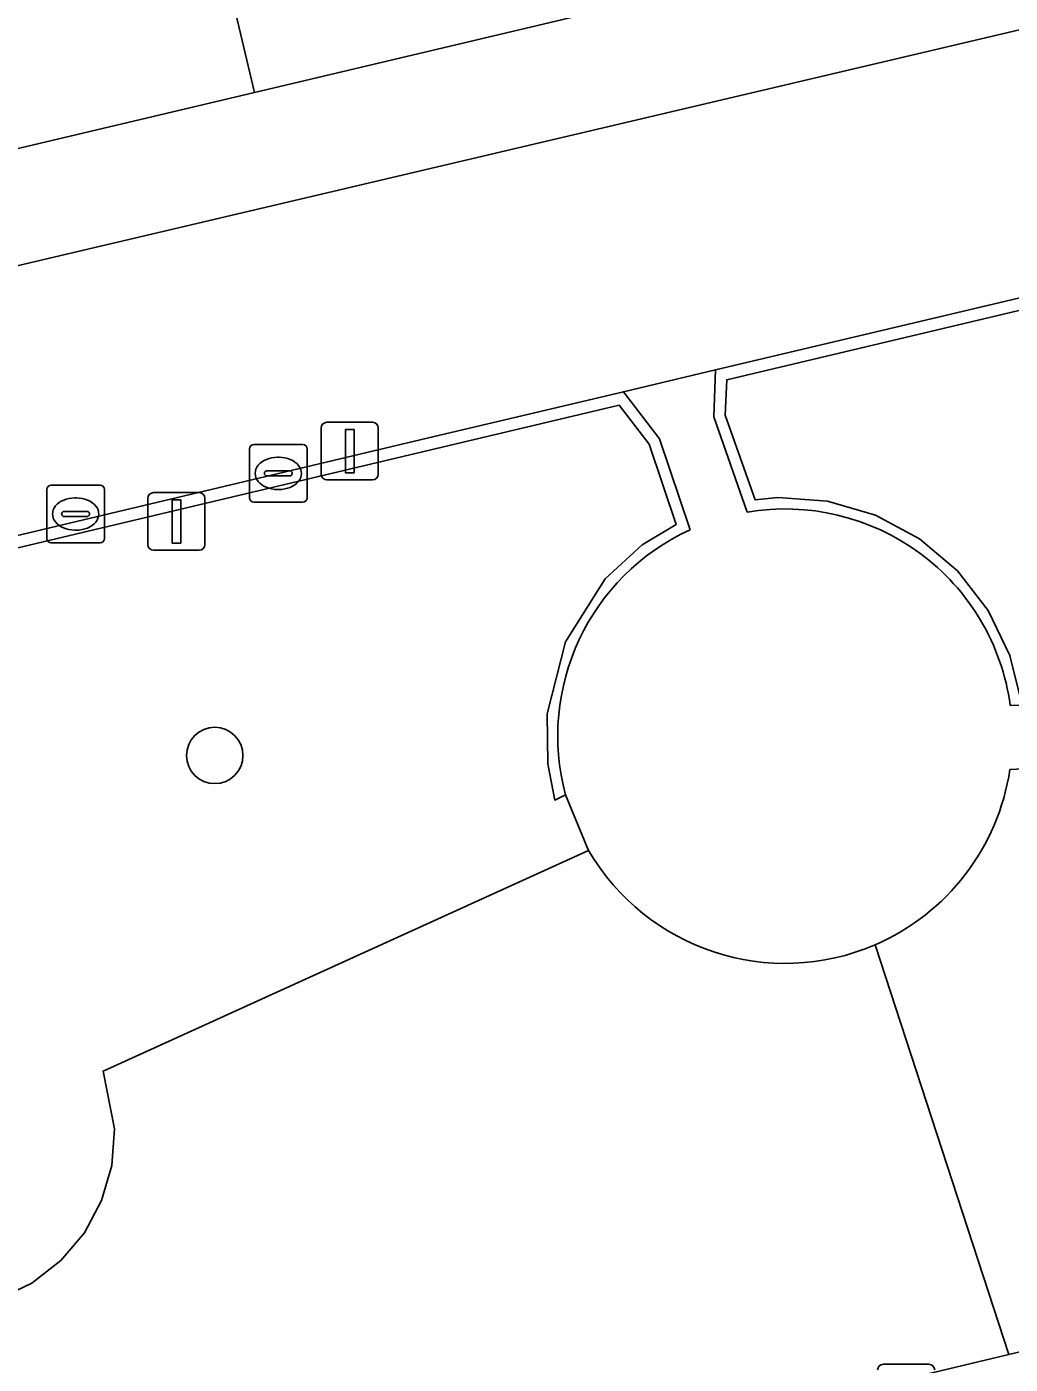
# Model space of a CAD drawing. Extents: x 158472 to 159562, y 388525 to 389606.
# Drawn here: x 159404.47 to 159421.52, y 388846.43 to 388869.63 of the extents above; entities that cross this region are included whole.
import ezdxf

# ---------------------------------------------------------------- set-up
doc = ezdxf.new("R2010")
doc.units = 0
for name, color, linetype in [('IMGEO_Boom', 7, 'Continuous'), ('IMGEO_Erf', 7, 'Continuous'), ('IMGEO_Groenvoorziening', 7, 'Continuous'), ('IMGEO_Haag', 7, 'Continuous'), ('IMGEO_Kolk', 7, 'Continuous'), ('IMGEO_Lichtmast', 7, 'Continuous'), ('IMGEO_Pand', 7, 'Continuous'), ('IMGEO_Rijbaan_lokaal_open', 7, 'Continuous'), ('IMGEO_Rioolput', 7, 'Continuous'), ('IMGEO_Verkeersbordpaal', 7, 'Continuous'), ('IMGEO_Voetpad_open', 7, 'Continuous')]:
    doc.layers.add(name, color=color, linetype=linetype)

msp = doc.modelspace()

# ---------------------------------------------------------------- linework, layer by layer
at = {"layer": 'IMGEO_Boom'}
msp.add_circle((159407.727, 388856.989), 0.489, dxfattribs=at)
at = {"layer": 'IMGEO_Erf'}
msp.add_lwpolyline([(159413.983, 388869.803), (159408.416, 388868.485), (159402.703, 388867.132), (159402.37, 388868.538), (159401.27, 388868.277), (159400.975, 388868.207), (159401.621, 388865.489), (159396.145, 388864.192), (159390.373, 388862.825), (159388.949, 388862.488), (159389.294, 388860.988), (159402.351, 388864.06), (159402.157, 388864.979), (159425.556, 388870.491), (159426.128, 388868.094), (159435.352, 388870.268)], dxfattribs=at)
at = {"layer": 'IMGEO_Groenvoorziening'}
for points in [[(159421.519, 388857.856), (159421.723, 388857.863), (159421.512, 388858.724), (159421.136, 388859.504), (159420.605, 388860.188), (159419.944, 388860.747), (159419.181, 388861.157), (159418.35, 388861.399), (159417.491, 388861.463), (159417.096, 388861.424), (159416.579, 388862.892), (159416.604, 388863.505), (159427.584, 388866.11), (159427.354, 388866.266), (159416.41, 388863.676), (159416.378, 388862.862), (159416.959, 388861.209)], [(159430.784, 388861.185), (159428.145, 388865.729), (159427.584, 388866.11), (159416.604, 388863.505), (159416.579, 388862.892), (159417.096, 388861.424), (159417.491, 388861.463), (159418.35, 388861.399), (159419.181, 388861.157), (159419.944, 388860.747), (159420.605, 388860.188), (159421.136, 388859.504), (159421.512, 388858.724), (159421.723, 388857.863), (159428.852, 388858.118)], [(159415.968, 388860.903), (159415.437, 388862.483), (159414.812, 388863.298), (159411.413, 388862.494), (159391.296, 388857.708), (159391.233, 388857.484), (159414.74, 388863.063), (159415.258, 388862.388), (159415.727, 388860.992), (159415.14, 388860.643), (159414.499, 388860.053), (159413.81, 388858.962), (159413.491, 388857.712), (159413.501, 388856.844), (159413.622, 388856.216), (159413.809, 388856.303)], [(159395.64, 388840.408), (159405.368, 388842.74), (159404.994, 388843.34), (159403.983, 388847.563), (159404.555, 388847.838), (159405.057, 388848.227), (159405.467, 388848.711), (159405.767, 388849.27), (159405.945, 388849.879), (159405.992, 388850.512), (159405.791, 388851.511), (159414.208, 388855.343), (159413.809, 388856.303), (159413.622, 388856.216), (159413.501, 388856.844), (159413.491, 388857.712), (159413.81, 388858.962), (159414.499, 388860.053), (159415.14, 388860.643), (159415.727, 388860.992), (159415.258, 388862.388), (159414.74, 388863.063), (159391.233, 388857.484)], [(159428.863, 388857.114), (159421.513, 388856.746)], [(159414.208, 388855.343), (159405.791, 388851.511), (159405.992, 388850.512), (159405.945, 388849.879), (159405.767, 388849.27), (159405.467, 388848.711), (159405.057, 388848.227), (159404.555, 388847.838), (159403.983, 388847.563), (159404.994, 388843.34), (159405.368, 388842.74), (159421.493, 388846.596), (159419.177, 388853.705)], [(159419.177, 388853.705), (159421.493, 388846.596), (159430.809, 388848.826)]]:
    msp.add_lwpolyline(points, dxfattribs=at)
for centre, radius, start, end in [((159417.615, 388857.323), 3.941, 7.7695, 99.5758), ((159417.614, 388857.324), 3.94, 114.7003, 195.0139), ((159417.616, 388857.322), 3.939, 293.342, 351.5973), ((159417.615, 388857.321), 3.939, 210.1426, 293.3685)]:
    msp.add_arc(centre, radius, start, end, dxfattribs=at)
at = {"layer": 'IMGEO_Haag'}
for points in [[(159421.519, 388857.856), (159421.723, 388857.863), (159421.512, 388858.724), (159421.136, 388859.504), (159420.605, 388860.188), (159419.944, 388860.747), (159419.181, 388861.157), (159418.35, 388861.399), (159417.491, 388861.463), (159417.096, 388861.424), (159416.579, 388862.892), (159416.604, 388863.505), (159427.584, 388866.11), (159427.354, 388866.266), (159416.41, 388863.676), (159416.378, 388862.862), (159416.959, 388861.209)], [(159415.968, 388860.903), (159415.437, 388862.483), (159414.812, 388863.298), (159411.413, 388862.494), (159391.296, 388857.708), (159391.233, 388857.484), (159414.74, 388863.063), (159415.258, 388862.388), (159415.727, 388860.992), (159415.14, 388860.643), (159414.499, 388860.053), (159413.81, 388858.962), (159413.491, 388857.712), (159413.501, 388856.844), (159413.622, 388856.216), (159413.809, 388856.303)]]:
    msp.add_lwpolyline(points, dxfattribs=at)
for centre, radius, start, end in [((159417.615, 388857.323), 3.941, 7.7695, 99.5758), ((159417.614, 388857.324), 3.94, 114.7003, 195.0139)]:
    msp.add_arc(centre, radius, start, end, dxfattribs=at)
at = {"layer": 'IMGEO_Kolk'}
for p, q in [((159408.329, 388861.455), (159408.329, 388862.307)), ((159408.404, 388862.381), (159409.256, 388862.381)), ((159409.33, 388862.307), (159409.33, 388861.455)), ((159408.817, 388862.161), (159408.842, 388862.161)), ((159408.588, 388861.875), (159408.588, 388861.887)), ((159409.026, 388861.838), (159408.628, 388861.838)), ((159408.631, 388861.924), (159409.029, 388861.924)), ((159409.072, 388861.887), (159409.072, 388861.875)), ((159408.84, 388861.601), (159408.815, 388861.601)), ((159409.256, 388861.381), (159408.404, 388861.381))]:
    msp.add_line(p, q, dxfattribs=at)
for points in [[(159408.329, 388861.455), (159408.329, 388862.307)], [(159408.404, 388862.381), (159409.256, 388862.381)], [(159409.33, 388862.307), (159409.33, 388861.455)], [(159409.256, 388861.381), (159408.404, 388861.381)]]:
    msp.add_lwpolyline(points, dxfattribs=at)
for centre, radius, start, end in [((159408.406, 388862.305), 0.0765, 91.552, 178.448), ((159408.406, 388862.305), 0.0765, 91.552, 178.448), ((159409.254, 388862.305), 0.0765, 1.552, 88.448), ((159409.254, 388862.305), 0.0765, 1.552, 88.448), ((159408.628, 388861.884), 0.0403, 85.8775, 175.7526), ((159408.625, 388861.874), 0.0366, 178.938, 274.7102), ((159409.029, 388861.881), 0.043, 264.8664, 352.4533), ((159409.033, 388861.886), 0.0386, 1.7309, 96.639), ((159408.406, 388861.457), 0.0765, 181.552, 268.448), ((159408.406, 388861.457), 0.0765, 181.552, 268.448), ((159409.254, 388861.457), 0.0765, 271.552, 358.448), ((159409.254, 388861.457), 0.0765, 271.552, 358.448)]:
    msp.add_arc(centre, radius, start, end, dxfattribs=at)
for centre, major_axis, ratio, start_param, end_param in [((159408.816, 388861.881), (-0.387, 0.002), 0.722429, 4.712389, 7.853982), ((159408.841, 388861.881), (-0.39, 0.002), 0.717154, 1.570796, 4.712389)]:
    msp.add_ellipse(centre, major_axis=major_axis, ratio=ratio, start_param=start_param, end_param=end_param, dxfattribs=at)
at = {"layer": 'IMGEO_Lichtmast'}
for p, q in [((159409.673, 388862.768), (159410.463, 388862.768)), ((159410.463, 388862.768), (159409.673, 388862.768)), ((159409.573, 388861.868), (159409.573, 388862.668)), ((159409.573, 388862.668), (159409.573, 388861.868)), ((159410.563, 388862.668), (159410.563, 388861.868)), ((159410.563, 388861.868), (159410.563, 388862.668)), ((159410.463, 388861.768), (159409.673, 388861.768)), ((159409.673, 388861.768), (159410.463, 388861.768)), ((159419.319, 388846.43), (159420.109, 388846.43)), ((159420.109, 388846.43), (159419.319, 388846.43))]:
    msp.add_line(p, q, dxfattribs=at)
msp.add_lwpolyline([(159409.993, 388862.643), (159410.143, 388862.643), (159410.143, 388861.893), (159409.993, 388861.893), (159409.993, 388862.643)], dxfattribs=at)
for centre, start, end in [((159409.673, 388862.668), 90, 180), ((159409.673, 388862.668), 90, 180), ((159410.463, 388862.668), 0, 90), ((159410.463, 388862.668), 360, 90), ((159409.673, 388861.868), 180, 270), ((159409.673, 388861.868), 180, 270), ((159410.463, 388861.868), 270, 0), ((159410.463, 388861.868), 270, 0), ((159419.319, 388846.33), 90, 180), ((159419.319, 388846.33), 90, 180), ((159420.109, 388846.33), 0, 90), ((159420.109, 388846.33), 360, 90)]:
    msp.add_arc(centre, 0.1, start, end, dxfattribs=at)
at = {"layer": 'IMGEO_Pand'}
for points in [[(159411.971, 388878.295), (159411.217, 388881.48), (159409.953, 388881.181), (159408.417, 388882.061), (159407.885, 388884.298), (159404.839, 388883.575), (159405.683, 388880.014), (159408.416, 388868.485), (159413.983, 388869.803)], [(159405.683, 388880.014), (159398.571, 388878.329), (159398.901, 388876.938), (159400.975, 388868.207), (159401.27, 388868.277), (159402.37, 388868.538), (159402.703, 388867.132), (159408.416, 388868.485)]]:
    msp.add_lwpolyline(points, close=True, dxfattribs=at)
at = {"layer": 'IMGEO_Rijbaan_lokaal_open'}
for points in [[(159436.038, 388867.181), (159436.031, 388867.27), (159435.352, 388870.268), (159426.128, 388868.094), (159425.556, 388870.491), (159402.157, 388864.979), (159402.351, 388864.06), (159389.294, 388860.988), (159388.949, 388862.488), (159388.32, 388862.339), (159388.165, 388862.995), (159387.508, 388865.765), (159367.376, 388861.009), (159368.671, 388855.384), (159372.057, 388856.164), (159371.74, 388857.987)], [(159414.812, 388863.298), (159416.41, 388863.676), (159427.354, 388866.266), (159429.236, 388866.712), (159434.744, 388868.015)], [(159387.141, 388861.576), (159388.254, 388856.984), (159391.296, 388857.708), (159411.413, 388862.494), (159414.812, 388863.298)], [(159430.809, 388848.826), (159421.493, 388846.596), (159405.368, 388842.74), (159395.64, 388840.408)]]:
    msp.add_lwpolyline(points, dxfattribs=at)
at = {"layer": 'IMGEO_Rioolput'}
for p, q in [((159404.815, 388860.75), (159404.815, 388861.602)), ((159404.89, 388861.676), (159405.742, 388861.676)), ((159405.816, 388861.602), (159405.816, 388860.75)), ((159405.303, 388861.456), (159405.328, 388861.456)), ((159405.074, 388861.17), (159405.074, 388861.182)), ((159405.512, 388861.133), (159405.114, 388861.133)), ((159405.117, 388861.219), (159405.515, 388861.219)), ((159405.558, 388861.182), (159405.558, 388861.17)), ((159405.326, 388860.896), (159405.301, 388860.896)), ((159405.742, 388860.676), (159404.89, 388860.676))]:
    msp.add_line(p, q, dxfattribs=at)
for points in [[(159404.815, 388860.75), (159404.815, 388861.602)], [(159404.89, 388861.676), (159405.742, 388861.676)], [(159405.816, 388861.602), (159405.816, 388860.75)], [(159405.742, 388860.676), (159404.89, 388860.676)]]:
    msp.add_lwpolyline(points, dxfattribs=at)
for centre, radius, start, end in [((159404.892, 388861.6), 0.0765, 91.552, 178.448), ((159404.892, 388861.6), 0.0765, 91.552, 178.448), ((159405.74, 388861.6), 0.0765, 1.552, 88.448), ((159405.74, 388861.6), 0.0765, 1.552, 88.448), ((159405.114, 388861.179), 0.0403, 85.8775, 175.7526), ((159405.111, 388861.169), 0.0366, 178.938, 274.7102), ((159405.515, 388861.176), 0.043, 264.8664, 352.4533), ((159405.519, 388861.181), 0.0386, 1.7309, 96.639), ((159404.892, 388860.752), 0.0765, 181.552, 268.448), ((159404.892, 388860.752), 0.0765, 181.552, 268.448), ((159405.74, 388860.752), 0.0765, 271.552, 358.448), ((159405.74, 388860.752), 0.0765, 271.552, 358.448)]:
    msp.add_arc(centre, radius, start, end, dxfattribs=at)
for centre, major_axis, ratio, start_param, end_param in [((159405.302, 388861.176), (-0.387, 0.002), 0.722429, 4.712389, 7.853982), ((159405.327, 388861.176), (-0.39, 0.002), 0.717154, 1.570796, 4.712389)]:
    msp.add_ellipse(centre, major_axis=major_axis, ratio=ratio, start_param=start_param, end_param=end_param, dxfattribs=at)
at = {"layer": 'IMGEO_Verkeersbordpaal'}
for p, q in [((159406.568, 388860.648), (159406.568, 388861.448)), ((159406.568, 388861.448), (159406.568, 388860.648)), ((159406.668, 388861.548), (159407.458, 388861.548)), ((159407.458, 388861.548), (159406.668, 388861.548)), ((159407.558, 388861.448), (159407.558, 388860.648)), ((159407.558, 388860.648), (159407.558, 388861.448)), ((159407.458, 388860.548), (159406.668, 388860.548)), ((159406.668, 388860.548), (159407.458, 388860.548))]:
    msp.add_line(p, q, dxfattribs=at)
msp.add_lwpolyline([(159406.988, 388861.423), (159407.138, 388861.423), (159407.138, 388860.673), (159406.988, 388860.673), (159406.988, 388861.423)], dxfattribs=at)
for centre, start, end in [((159406.668, 388861.448), 90, 180), ((159406.668, 388861.448), 90, 180), ((159407.458, 388861.448), 0, 90), ((159407.458, 388861.448), 360, 90), ((159406.668, 388860.648), 180, 270), ((159406.668, 388860.648), 180, 270), ((159407.458, 388860.648), 270, 0), ((159407.458, 388860.648), 270, 0)]:
    msp.add_arc(centre, 0.1, start, end, dxfattribs=at)
at = {"layer": 'IMGEO_Voetpad_open'}
for points in [[(159416.959, 388861.209), (159416.378, 388862.862), (159416.41, 388863.676), (159414.812, 388863.298), (159415.437, 388862.483), (159415.968, 388860.903)], [(159421.513, 388856.746), (159428.863, 388857.114)], [(159413.809, 388856.303), (159414.208, 388855.343)]]:
    msp.add_lwpolyline(points, dxfattribs=at)
for centre, radius, start, end in [((159417.615, 388857.323), 3.941, 7.7695, 99.5758), ((159417.614, 388857.324), 3.94, 114.7003, 195.0139), ((159417.616, 388857.322), 3.939, 293.342, 351.5973), ((159417.615, 388857.321), 3.939, 210.1426, 293.3685)]:
    msp.add_arc(centre, radius, start, end, dxfattribs=at)

doc.saveas('drawing.dxf')
